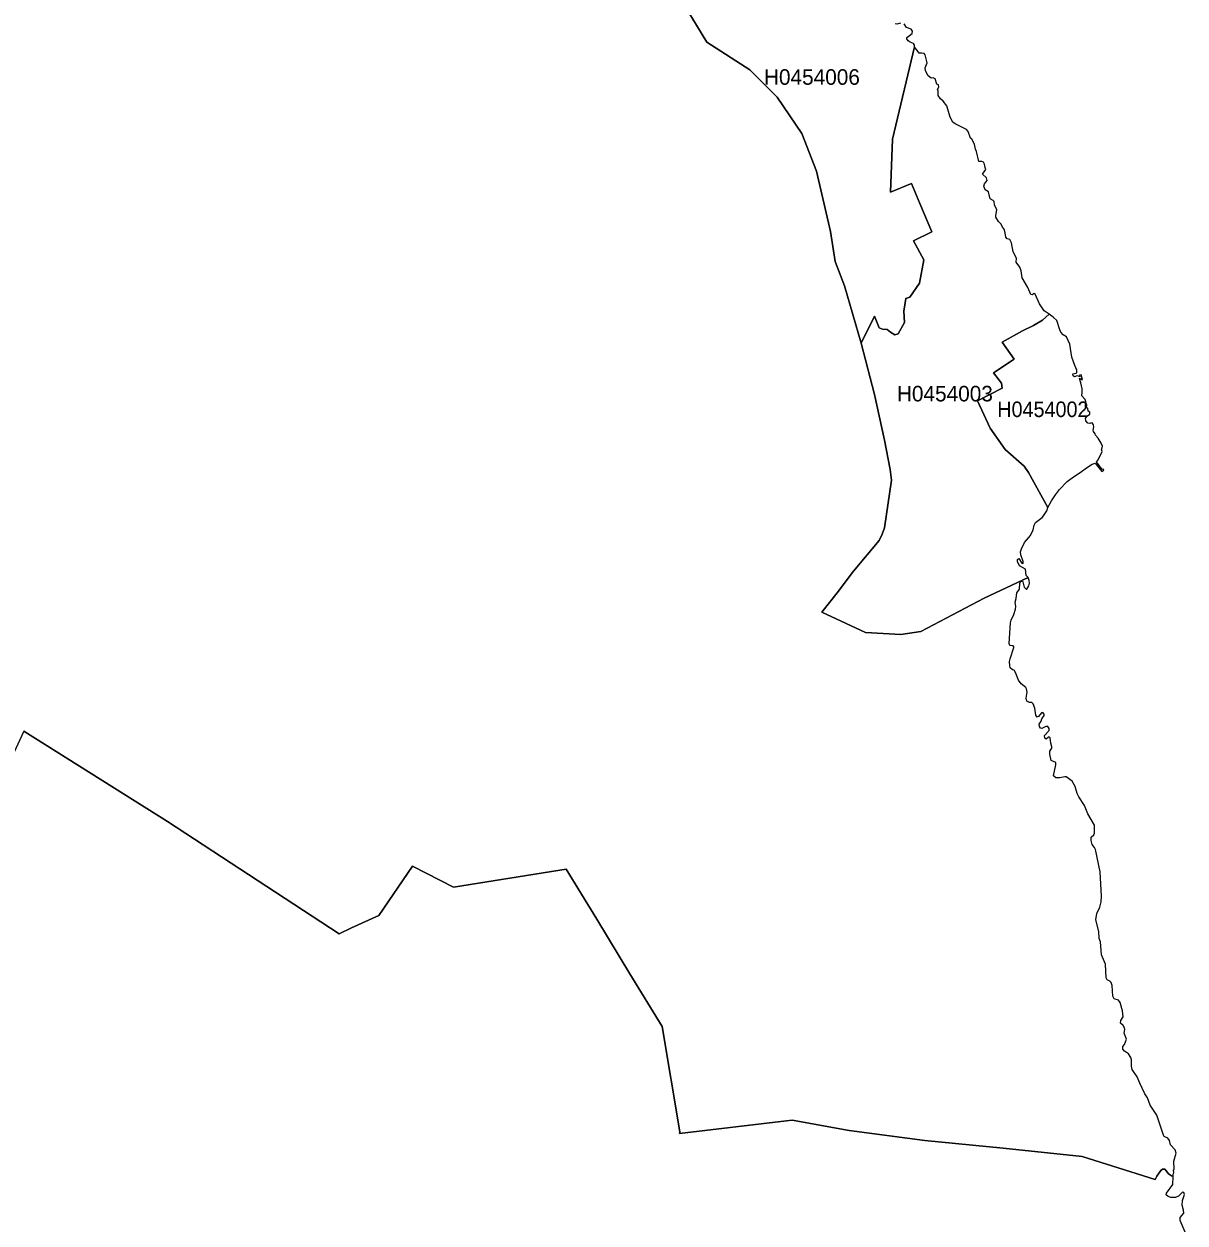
# Model space of a CAD drawing. Extents: x 369010 to 739155, y 6377141 to 6616555.
# Drawn here: x 697235 to 704703, y 6455037 to 6462749 of the extents above; entities that cross this region are included whole.
import ezdxf
from ezdxf.enums import TextEntityAlignment as Align

# ---------------------------------------------------------------- set-up
doc = ezdxf.new("R2010")
doc.units = 0
doc.header["$LTSCALE"] = 40
doc.layers.add('1', color=7, linetype='Continuous', lineweight=13)
doc.layers.add('2', color=7, linetype='Continuous')

msp = doc.modelspace()

# ---------------------------------------------------------------- linework, layer by layer
at = {"layer": '1'}
for points in [[(701494.16, 6462850.71), (701626.73, 6462631.91), (701904.45, 6462455.15), (702079.39, 6462278.56), (702238.6, 6462045.2), (702333.27, 6461802.9), (702421.98, 6461414.96), (702453.09, 6461221.16), (702513.67, 6461064.26), (702620.75, 6460697.17), (702706.15, 6460869.46), (702736.27, 6460794.32), (702757.46, 6460786.54), (702788.24, 6460785.22), (702807.94, 6460767.01), (702836.57, 6460750.79), (702858.08, 6460756.09), (702898.3, 6460829.24), (702893.67, 6460902.4), (702907.73, 6460982.5), (702933.22, 6460992.6), (702994.62, 6461082.13), (703023.59, 6461232.25), (702957.22, 6461353.89), (703074.73, 6461412.64), (702996.94, 6461594.37), (702943.65, 6461723.96), (702809.59, 6461666.53), (702820.84, 6462008.96), (702962.68, 6462602.45), (702964.01, 6462613.04), (702955.73, 6462624.46), (702935.7, 6462631.42), (702922.13, 6462640.19), (702912.87, 6462654.59), (702913.86, 6462663.36), (702947.79, 6462687.52), (702949.44, 6462703.08), (702941.83, 6462715.82), (702912.37, 6462726.91), (702896.81, 6462749.75)], [(702333.27, 6461802.9), (702238.6, 6462045.2), (702079.39, 6462278.56), (701904.45, 6462455.15), (701626.73, 6462631.91), (701494.16, 6462850.71)], [(702872.98, 6462755.38), (702848.82, 6462747.77), (702839.05, 6462750.74)], [(703787.06, 6460844.14), (703829.43, 6460881.87), (703796.66, 6460905.04), (703767.69, 6460949.23), (703740.22, 6461010.97), (703733.76, 6461015.77), (703720.19, 6461006.99), (703711.75, 6461010.3), (703693.22, 6461053.34), (703655.32, 6461116.39), (703648.2, 6461160.58), (703639.92, 6461185.08), (703617.25, 6461218.34), (703618.24, 6461242.84), (703597.89, 6461282.89), (703586.96, 6461342.31), (703575.71, 6461364.15), (703559.16, 6461368.12), (703551.21, 6461377.39), (703546.91, 6461405.86), (703539.13, 6461429.36), (703529.2, 6461442.27), (703520.1, 6461462.63), (703503.71, 6461479.34), (703487, 6461507.15), (703486.01, 6461517.41), (703492.13, 6461554.81), (703477.56, 6461585.27), (703476.57, 6461607.11), (703469.46, 6461614.56), (703449.26, 6461625.15), (703438.17, 6461670), (703417.65, 6461682.91), (703408.55, 6461705.92), (703414.34, 6461720.65), (703429.57, 6461743.32), (703426.26, 6461760.04), (703401.6, 6461783.21), (703421.13, 6461813.99), (703416.66, 6461827.23), (703413.51, 6461847.75), (703406.73, 6461860.99), (703395.47, 6461865.79), (703377.1, 6461865.79), (703361.88, 6461929.84), (703354.6, 6461943.25), (703350.13, 6461975.36), (703332.42, 6462007.63), (703323.81, 6462014.91), (703307.59, 6462058.44), (703296.83, 6462071.68), (703224.18, 6462106.27), (703209.61, 6462118.68), (703192.07, 6462149.14), (703171.22, 6462222.79), (703147.05, 6462252.91), (703129.34, 6462268.8), (703115.61, 6462288.99), (703115.11, 6462317.95), (703111.8, 6462327.39), (703120.08, 6462343.94), (703116.93, 6462357.01), (703106.84, 6462363.3), (703096.08, 6462397.56), (703084, 6462403.02), (703070.59, 6462401.03), (703050.07, 6462415.6), (703033.85, 6462448.37), (703031.03, 6462468.06), (703045.27, 6462499.01), (703030.7, 6462550.15), (703024.25, 6462558.76), (703010.02, 6462562.57), (702992.64, 6462561.57), (702962.68, 6462602.45), (702820.84, 6462008.96), (702809.59, 6461666.53), (702943.65, 6461723.96), (702996.94, 6461594.37), (703074.73, 6461412.64), (702957.22, 6461353.89), (703023.59, 6461232.25), (702994.62, 6461082.13), (702933.22, 6460992.6), (702907.73, 6460982.5), (702893.67, 6460902.4), (702898.3, 6460829.24), (702858.08, 6460756.09), (702836.57, 6460750.79), (702807.94, 6460767.01), (702788.24, 6460785.22), (702757.46, 6460786.54), (702736.27, 6460794.32), (702706.15, 6460869.46), (702620.75, 6460697.17), (702706.65, 6460366.16), (702770.04, 6460072.72), (702805.95, 6459882.73), (702815.55, 6459814.37), (702769.87, 6459507.69)], [(703997.08, 6457845.04), (703976.72, 6457878.8), (703938.66, 6457905.95), (703929.23, 6457907.6), (703898.28, 6457899.49), (703871.8, 6457900.48), (703856.73, 6457912.4), (703872.46, 6457983.73), (703872.13, 6457998.3), (703843.16, 6458012.36), (703833.73, 6458052.42), (703834.39, 6458070.79), (703845.98, 6458090.48), (703846.97, 6458100.58), (703839.85, 6458123.09), (703835.05, 6458157.02), (703830.58, 6458162.15), (703825.12, 6458162.15), (703809.23, 6458148.24), (703801.46, 6458155.69), (703799.64, 6458172.08), (703830.25, 6458205.34), (703829.59, 6458217.92), (703820.49, 6458230.83), (703808.24, 6458229.51), (703782.09, 6458218.25), (703773.15, 6458220.57), (703766.7, 6458230.5), (703764.71, 6458245.39), (703777.95, 6458264.43), (703782.75, 6458278.66), (703796.33, 6458301.17), (703796.99, 6458309.28), (703789.54, 6458320.53), (703779.94, 6458319.21), (703760.58, 6458295.38), (703751.47, 6458291.24), (703744.36, 6458302.49), (703737.57, 6458347.34), (703726.98, 6458375.15), (703717.88, 6458383.76), (703702.82, 6458385.74), (703684.78, 6458393.85), (703681.13, 6458413.22), (703688.58, 6458450.62), (703683.78, 6458473.13), (703678.98, 6458480.58), (703649.52, 6458504.74), (703632.48, 6458527.91), (703613.44, 6458577.73), (703604.34, 6458592.13), (703593.42, 6458595.1), (703579.52, 6458608.34), (703576.04, 6458620.59), (703575.05, 6458647.73), (703578.19, 6458665.44), (703602.52, 6458738.6), (703602.52, 6458743.56), (703597.56, 6458748.69), (703576.7, 6458751.51), (703573.06, 6458763.26), (703580.18, 6458897.15), (703584.31, 6458914.86), (703602.19, 6458950.28), (703613.44, 6458985.53), (703615.1, 6459003.24), (703610.8, 6459029.72), (703617.91, 6459053.22), (703620.89, 6459090.29), (703637.94, 6459114.79), (703640.26, 6459150.04), (703645.39, 6459163.94), (703657.3, 6459164.6), (703659.95, 6459161.62), (703669.55, 6459126.54), (703681.13, 6459113.96), (703685.11, 6459113.96), (703697.69, 6459134.48), (703701.82, 6459152.03), (703701.16, 6459169.73), (703694.04, 6459188.44), (703412.19, 6459056.7), (703003.73, 6458841.54), (702875.79, 6458823), (702647.56, 6458835.09), (702367.36, 6458965.67), (702465.34, 6459090.62), (702571.6, 6459229.48), (702736.27, 6459427.09), (702755.14, 6459467.31), (702769.87, 6459507.69), (702815.55, 6459814.37), (702805.95, 6459882.73), (702770.04, 6460072.72), (702706.65, 6460366.16), (702620.75, 6460697.17), (702513.67, 6461064.26), (702453.09, 6461221.16), (702421.98, 6461414.96), (702333.27, 6461802.9)], [(702769.87, 6459507.69), (702755.14, 6459467.31), (702736.27, 6459427.09), (702571.6, 6459229.48), (702465.34, 6459090.62), (702367.36, 6458965.67), (702647.56, 6458835.09), (702875.79, 6458823), (703003.73, 6458841.54), (703412.19, 6459056.7), (703694.04, 6459188.44), (703681.8, 6459202.34), (703676.67, 6459242.89), (703639.26, 6459264.24), (703626.68, 6459290.72), (703626.35, 6459305.45), (703634.46, 6459311.07), (703653.99, 6459280.95), (703659.29, 6459278.47), (703662.76, 6459280.95), (703663.09, 6459290.72), (703647.37, 6459334.91), (703645.72, 6459353.94), (703650.85, 6459372.97), (703669.88, 6459413.03), (703709.27, 6459459.7), (703726.65, 6459494.62), (703732.77, 6459525.57), (703742.21, 6459543.28), (703783.75, 6459575.55), (703792.85, 6459586.47), (703813.37, 6459618.42), (703820.16, 6459638.77), (703695.86, 6459864.52), (703668.39, 6459906.06), (703546.58, 6460012.48), (703449.93, 6460150.35), (703368.83, 6460326.11), (703526.72, 6460406.38), (703522.09, 6460438.98), (703472.1, 6460506.18), (703603.68, 6460593.9), (703526.88, 6460703.63), (703656.81, 6460774.63), (703728.8, 6460810.54), (703787.06, 6460844.14)], [(704537.29, 6455359.67), (704521.4, 6455338.32), (704511.96, 6455316.97), (704040.61, 6455463.93), (703532.84, 6455517.23), (703030.21, 6455566.38), (702542.3, 6455632.09), (702175.21, 6455698.95), (702139.8, 6455693.49), (701452.29, 6455611.4), (701453.62, 6455623.31), (701339.58, 6456300.89), (701131.71, 6456640.34), (700918.87, 6456992.03), (700723.25, 6457312.28), (699997.51, 6457197.75), (699733.37, 6457330.98), (699517.88, 6457014.71), (699342.45, 6456934.93), (699262.84, 6456896.21), (698156.78, 6457619.46), (697234.09, 6458199.88), (696971.11, 6457638.33), (695754.49, 6457836.6)], [(697234.09, 6458199.88), (698156.78, 6457619.46), (699262.84, 6456896.21), (699342.45, 6456934.93), (699517.88, 6457014.71), (699733.37, 6457330.98), (699997.51, 6457197.75), (700723.25, 6457312.28), (700918.87, 6456992.03), (701131.71, 6456640.34), (701339.58, 6456300.89), (701453.62, 6455623.31), (701452.29, 6455611.4), (702139.8, 6455693.49), (702175.21, 6455698.95), (702542.3, 6455632.09), (703030.21, 6455566.38), (703532.84, 6455517.23), (704040.61, 6455463.93), (704511.96, 6455316.97), (704521.4, 6455338.32), (704537.29, 6455359.67), (704547.22, 6455375.06), (704559.46, 6455383.66), (704572.7, 6455383.66), (704583.63, 6455371.09), (704597.7, 6455351.89), (704615.74, 6455339.64), (704626.82, 6455336.33), (704626.99, 6455351.72), (704631.62, 6455358.51), (704628.98, 6455377.87), (704633.28, 6455381.35), (704630.96, 6455434.97), (704647.18, 6455486.61), (704640.4, 6455506.97), (704610.94, 6455538.91), (704603.16, 6455566.55), (704593.56, 6455581.77), (704570.06, 6455593.36), (704564.26, 6455601.47), (704521.89, 6455729.24), (704478.7, 6455793.78), (704462.31, 6455841.45), (704444.44, 6455867.27), (704411.67, 6455935.12), (704396.11, 6455977.33), (704363.18, 6456024.99), (704358.71, 6456045.35), (704358.05, 6456086.73), (704354.24, 6456100.3), (704338.68, 6456125.45), (704314.52, 6456142.17), (704302.93, 6456154.42), (704303.76, 6456171.46), (704314.19, 6456184.7), (704326.43, 6456218.96), (704310.88, 6456258.68), (704315.18, 6456281.19), (704314.19, 6456291.95), (704305.42, 6456307.01), (704288.7, 6456321.24), (704291.18, 6456338.62), (704306.41, 6456361.96), (704300.62, 6456401.51), (704285.39, 6456455.47), (704275.13, 6456469.04), (704248.32, 6456477.65), (704239.21, 6456495.52), (704234.41, 6456563.87), (704228.29, 6456583.57), (704218.69, 6456592.84), (704202.47, 6456600.95), (704196.68, 6456612.86), (704191.22, 6456702.57), (704167.05, 6456762.31), (704158.61, 6456844.57), (704151.17, 6456867.08), (704148.35, 6456911.93), (704130.31, 6456985.91), (704135.77, 6457026.79), (704155.14, 6457067.5), (704163.74, 6457102.92), (704166.72, 6457139.5), (704157.29, 6457295.9), (704128.33, 6457438.56), (704121.87, 6457452.3), (704105.49, 6457470.5), (704099.36, 6457497.81), (704099.86, 6457518.17), (704115.75, 6457534.55), (704120.88, 6457544.65), (704120.88, 6457595.29), (704077.68, 6457668.45), (704057.33, 6457722.73), (704020.25, 6457777.85), (704010.32, 6457800.19), (703997.08, 6457845.04)], [(704703.29, 6454976.86), (704671.35, 6455051.66), (704672.01, 6455071.69), (704695.18, 6455100.49), (704693.85, 6455119.52), (704684.25, 6455150.8), (704688.06, 6455180.76), (704699.65, 6455219.15), (704695.51, 6455233.39), (704686.74, 6455234.38), (704661.58, 6455210.05), (704642.22, 6455199.79), (704612.26, 6455199.79), (704594.55, 6455206.91), (704582.97, 6455218.82), (704583.63, 6455228.26), (704624.67, 6455283.87), (704626.82, 6455336.33), (704615.74, 6455339.64), (704597.7, 6455351.89), (704583.63, 6455371.09), (704572.7, 6455383.66), (704559.46, 6455383.66), (704547.22, 6455375.06), (704537.29, 6455359.67)]]:
    msp.add_lwpolyline(points, dxfattribs=at)
msp.add_lwpolyline([(703820.16, 6459638.77), (703843.66, 6459680.98), (703870.14, 6459720.7), (703895.3, 6459754.79), (703946.11, 6459805.6), (703985.99, 6459837.21), (704021.91, 6459859.22), (704075.03, 6459898.12), (704105.16, 6459917.48), (704124.85, 6459924.93), (704168.71, 6459870.64), (704180.13, 6459879.58), (704176.32, 6459886.2), (704169.7, 6459884.38), (704132.8, 6459933.04), (704143.72, 6459946.11), (704170.7, 6459999.07), (704165.4, 6460013.64), (704170.7, 6460022.25), (704172.02, 6460034), (704164.9, 6460052.86), (704144.71, 6460085.96), (704127.66, 6460104), (704126.34, 6460113.77), (704115.42, 6460128.17), (704113.1, 6460136.28), (704117.73, 6460158.62), (704115.42, 6460170.21), (704105.82, 6460182.78), (704096.05, 6460182.12), (704090.92, 6460178.81), (704078.34, 6460181.13), (704065.1, 6460196.02), (704063.78, 6460214.06), (704076.03, 6460228.96), (704091.25, 6460239.22), (704090.59, 6460253.12), (704081.16, 6460258.92), (704077.68, 6460277.29), (704066.76, 6460280.76), (704064.11, 6460284.4), (704065.43, 6460321.81), (704061.3, 6460334.72), (704039.62, 6460357.56), (704042.26, 6460381.55), (704040.61, 6460403.4), (704033.49, 6460440.31), (704023.56, 6460469.27), (704031.51, 6460470.6), (704034.65, 6460461.49), (704043.09, 6460462.82), (704034.32, 6460492.61), (704025.38, 6460490.79), (704026.87, 6460481.19), (704019.92, 6460478.71), (704017.27, 6460483.34), (704009.83, 6460485.82), (703992.28, 6460480.03), (703984.67, 6460486.65), (703981.36, 6460499.89), (704003.21, 6460502.87), (704007.01, 6460507.34), (704008.01, 6460523.06), (703994.1, 6460551.53), (703976.06, 6460606.64), (703962.49, 6460689.56), (703940.31, 6460737.39), (703918.63, 6460750.3), (703903.74, 6460768.01), (703896.95, 6460781.25), (703878.58, 6460842.15), (703854.75, 6460863.83), (703829.43, 6460881.87), (703787.06, 6460844.14), (703728.8, 6460810.54), (703656.81, 6460774.63), (703526.88, 6460703.63), (703603.68, 6460593.9), (703472.1, 6460506.18), (703522.09, 6460438.98), (703526.72, 6460406.38), (703368.83, 6460326.11), (703449.93, 6460150.35), (703546.58, 6460012.48), (703668.39, 6459906.06), (703695.86, 6459864.52)], close=True, dxfattribs=at)

# ---------------------------------------------------------------- texts
at = {"layer": '2'}
for s, p in [('H0454006', (702303.3, 6462358.37)), ('H0454003', (703158.6, 6460321.68))]:
    msp.add_text(s, height=100, dxfattribs=at).set_placement(p, align=Align.CENTER)
at = {"layer": '2', "width": 0.95}
msp.add_text('H0454002', height=100, dxfattribs=at).set_placement((703788.98, 6460220.98), align=Align.CENTER)

doc.saveas('drawing.dxf')
